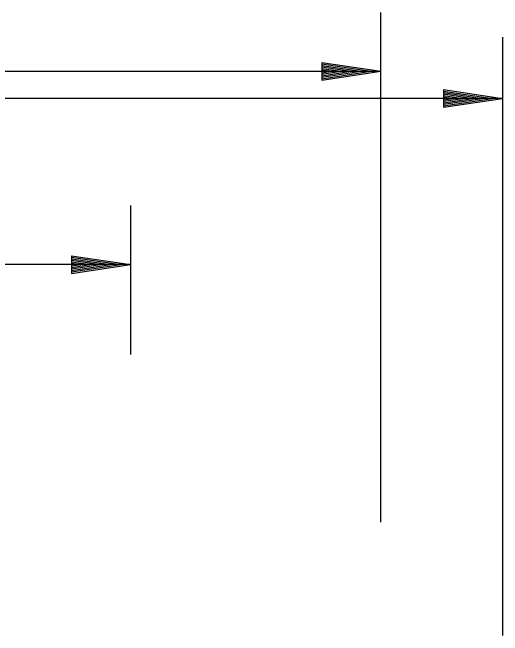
# Model space of a CAD drawing. Extents: x 1373719 to 1374161, y 379835 to 380167.
# Drawn here: x 1373977.71 to 1373986.03, y 380068.18 to 380078.75 of the extents above; entities that cross this region are included whole.
import ezdxf

# ---------------------------------------------------------------- set-up
doc = ezdxf.new("R2010")
doc.units = 0
doc.layers.add('GREEN_TXT', color=7, linetype='Continuous')
doc.layers.add('Text 1', color=7, linetype='Continuous')

msp = doc.modelspace()

# ---------------------------------------------------------------- linework, layer by layer
at = {"layer": 'GREEN_TXT'}
for p, q in [((1373986.027, 380078.332), (1373986.027, 380068.177)), ((1373985.027, 380077.443), (1373986.027, 380077.293)), ((1373985.027, 380077.443), (1373985.027, 380077.143)), ((1373985.027, 380077.418), (1373985.86, 380077.293)), ((1373986.027, 380077.293), (1373943.398, 380077.293)), ((1373985.027, 380077.393), (1373985.688, 380077.293)), ((1373985.027, 380077.368), (1373985.522, 380077.293)), ((1373985.027, 380077.342), (1373985.352, 380077.293)), ((1373985.027, 380077.317), (1373985.185, 380077.293)), ((1373985.027, 380077.143), (1373986.027, 380077.293)), ((1373985.027, 380077.244), (1373985.352, 380077.293)), ((1373985.027, 380077.194), (1373985.688, 380077.293)), ((1373985.027, 380077.168), (1373985.86, 380077.293)), ((1373985.027, 380077.219), (1373985.522, 380077.293)), ((1373985.027, 380077.27), (1373985.185, 380077.293)), ((1373979.715, 380075.473), (1373979.715, 380072.946)), ((1373978.715, 380074.623), (1373979.715, 380074.473)), ((1373978.715, 380074.623), (1373978.715, 380074.323)), ((1373978.715, 380074.598), (1373979.548, 380074.473)), ((1373978.715, 380074.572), (1373979.376, 380074.473)), ((1373978.715, 380074.547), (1373979.209, 380074.473)), ((1373979.715, 380074.473), (1373949.714, 380074.473)), ((1373978.715, 380074.521), (1373979.04, 380074.473)), ((1373978.715, 380074.496), (1373978.873, 380074.473)), ((1373978.715, 380074.323), (1373979.715, 380074.473)), ((1373978.715, 380074.424), (1373979.04, 380074.473)), ((1373978.715, 380074.373), (1373979.376, 380074.473)), ((1373978.715, 380074.348), (1373979.548, 380074.473)), ((1373978.715, 380074.398), (1373979.209, 380074.473)), ((1373978.715, 380074.449), (1373978.873, 380074.473))]:
    msp.add_line(p, q, dxfattribs=at)
at = {"layer": 'Text 1'}
for p, q in [((1373983.962, 380070.103), (1373983.962, 380078.751)), ((1373982.962, 380077.902), (1373983.962, 380077.752)), ((1373982.962, 380077.902), (1373982.962, 380077.602)), ((1373982.962, 380077.877), (1373983.795, 380077.752)), ((1373982.962, 380077.851), (1373983.623, 380077.752)), ((1373982.962, 380077.826), (1373983.457, 380077.752)), ((1373945.462, 380077.752), (1373983.962, 380077.752)), ((1373982.962, 380077.8), (1373983.287, 380077.752)), ((1373982.962, 380077.775), (1373983.12, 380077.752)), ((1373982.962, 380077.602), (1373983.962, 380077.752)), ((1373982.962, 380077.703), (1373983.287, 380077.752)), ((1373982.962, 380077.652), (1373983.623, 380077.752)), ((1373982.962, 380077.627), (1373983.795, 380077.752)), ((1373982.962, 380077.677), (1373983.457, 380077.752)), ((1373982.962, 380077.728), (1373983.12, 380077.752))]:
    msp.add_line(p, q, dxfattribs=at)

doc.saveas('drawing.dxf')
